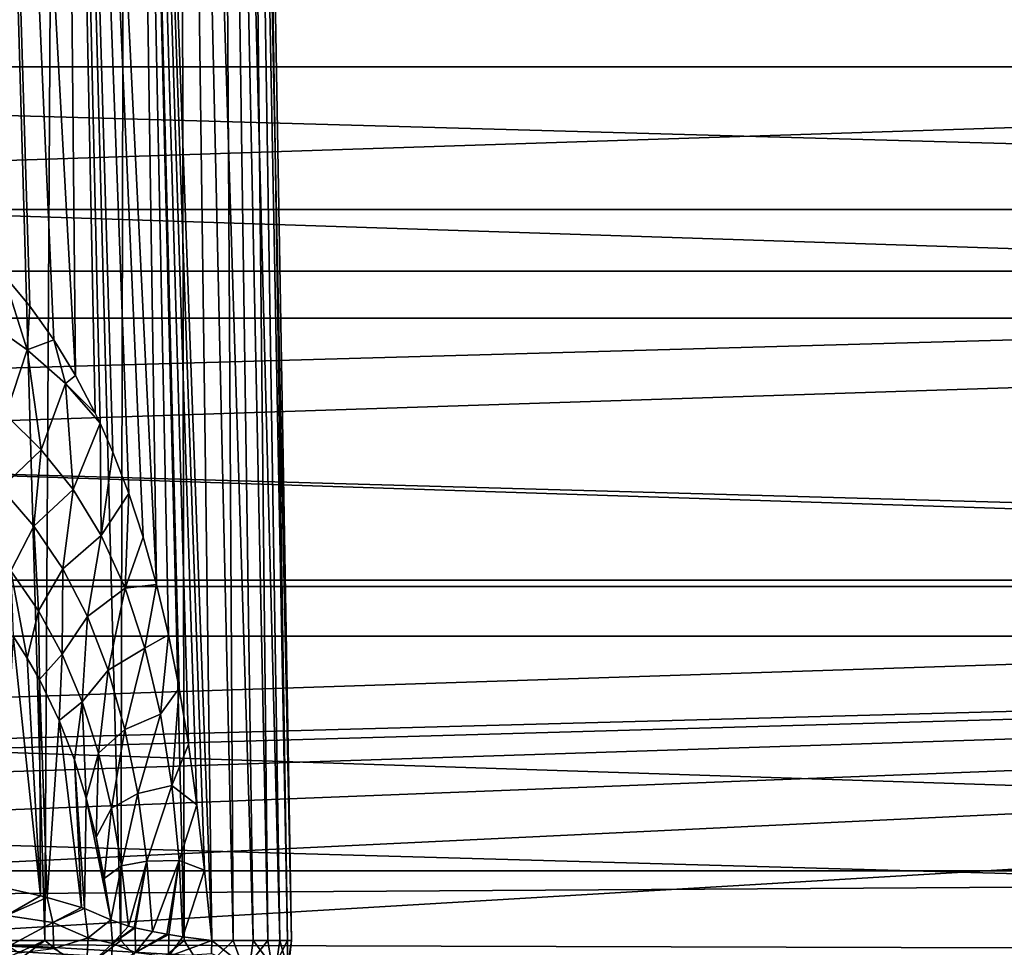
# Model space of a CAD drawing. Header units: millimetres. Extents: x -100 to 100, y -64 to 136.
# Tile 520 of 530: x 11 to 24, y 79 to 91. Entities that reach past the tile are written whole.
import ezdxf

# ---------------------------------------------------------------- set-up
doc = ezdxf.new("R2010")
doc.units = ezdxf.units.MM
doc.header["$LTSCALE"] = 159.143519
for name, color, linetype in [('232', 7, 'CONTINUOUS'), ('239', 7, 'CONTINUOUS'), ('240', 7, 'CONTINUOUS'), ('243', 7, 'CONTINUOUS'), ('244', 7, 'CONTINUOUS'), ('248', 7, 'CONTINUOUS'), ('397', 7, 'CONTINUOUS'), ('407', 7, 'CONTINUOUS'), ('412', 7, 'CONTINUOUS'), ('437', 7, 'CONTINUOUS')]:
    doc.layers.add(name, color=color, linetype=linetype)

msp = doc.modelspace()

# ---------------------------------------------------------------- linework, layer by layer
at = {"layer": '232', "color": 7, "linetype": 'CONTINUOUS', "true_color": 0x8c979c}
for points in [[(11.324, 79.613, 13.69), (10.97, 82.963, 11.186), (10.784, 79.732, 15.056), (11.324, 79.613, 13.69)], [(11.152, 82.679, 10.985), (10.97, 82.963, 11.186), (11.324, 79.613, 13.69), (11.152, 82.679, 10.985)], [(11.308, 82.403, 10.81), (11.152, 82.679, 10.985), (11.324, 79.613, 13.69), (11.308, 82.403, 10.81)], [(11.563, 81.875, 10.526), (11.308, 82.403, 10.81), (11.41, 79.591, 13.441), (11.563, 81.875, 10.526)], [(11.41, 79.591, 13.441), (11.308, 82.403, 10.81), (11.324, 79.613, 13.69), (11.41, 79.591, 13.441)], [(11.849, 79.461, 11.947), (11.563, 81.875, 10.526), (11.41, 79.591, 13.441), (11.849, 79.461, 11.947)], [(11.759, 81.368, 10.321), (11.563, 81.875, 10.526), (11.849, 79.461, 11.947), (11.759, 81.368, 10.321)], [(11.913, 80.873, 10.181), (11.759, 81.368, 10.321), (11.89, 79.447, 11.781), (11.913, 80.873, 10.181)], [(11.89, 79.447, 11.781), (11.759, 81.368, 10.321), (11.849, 79.461, 11.947), (11.89, 79.447, 11.781)], [(12.229, 79.3, 10.096), (11.913, 80.873, 10.181), (11.89, 79.447, 11.781), (12.229, 79.3, 10.096)], [(12.039, 80.368, 10.097), (11.913, 80.873, 10.181), (12.229, 79.3, 10.096), (12.039, 80.368, 10.097)], [(12.145, 79.835, 10.069), (12.039, 80.368, 10.097), (12.229, 79.3, 10.096), (12.145, 79.835, 10.069)]]:
    msp.add_3dface(points, dxfattribs=at)
at = {"layer": '239', "color": 7, "linetype": 'CONTINUOUS', "true_color": 0x8c979c}
for points in [[(10.613, 87.035, 9.816), (11.149, 86.659, 9.185), (10.846, 87.628, 9.494), (10.613, 87.035, 9.816)], [(10.846, 87.628, 9.494), (11.149, 86.659, 9.185), (11.184, 87.22, 9.105), (10.846, 87.628, 9.494)], [(11.184, 87.22, 9.105), (11.149, 86.659, 9.185), (11.494, 86.785, 8.724), (11.184, 87.22, 9.105)], [(10.613, 87.035, 9.816), (10.875, 85.817, 9.719), (11.149, 86.659, 9.185), (10.613, 87.035, 9.816)], [(11.149, 86.659, 9.185), (11.643, 86.225, 8.545), (11.494, 86.785, 8.724), (11.149, 86.659, 9.185)], [(11.494, 86.785, 8.724), (11.643, 86.225, 8.545), (11.775, 86.325, 8.354), (11.494, 86.785, 8.724)], [(10.875, 85.817, 9.719), (11.332, 85.368, 9.138), (11.149, 86.659, 9.185), (10.875, 85.817, 9.719)], [(11.149, 86.659, 9.185), (11.332, 85.368, 9.138), (11.643, 86.225, 8.545), (11.149, 86.659, 9.185)], [(11.775, 86.325, 8.354), (11.643, 86.225, 8.545), (12.028, 85.842, 8), (11.775, 86.325, 8.354)], [(11.332, 85.368, 9.138), (11.743, 84.855, 8.57), (11.643, 86.225, 8.545), (11.332, 85.368, 9.138)], [(11.643, 86.225, 8.545), (11.743, 84.855, 8.57), (12.091, 85.711, 7.909), (11.643, 86.225, 8.545)], [(11.643, 86.225, 8.545), (12.091, 85.711, 7.909), (12.028, 85.842, 8), (11.643, 86.225, 8.545)], [(11.332, 85.368, 9.138), (10.875, 85.817, 9.719), (10.816, 84.874, 10.154), (11.332, 85.368, 9.138)], [(11.743, 84.855, 8.57), (12.105, 84.263, 8.03), (12.091, 85.711, 7.909), (11.743, 84.855, 8.57)], [(12.091, 85.711, 7.909), (12.105, 84.263, 8.03), (12.256, 85.336, 7.663), (12.091, 85.711, 7.909)], [(11.237, 84.383, 9.626), (11.332, 85.368, 9.138), (10.816, 84.874, 10.154), (11.237, 84.383, 9.626)], [(11.743, 84.855, 8.57), (11.332, 85.368, 9.138), (11.237, 84.383, 9.626), (11.743, 84.855, 8.57)], [(12.256, 85.336, 7.663), (12.105, 84.263, 8.03), (12.461, 84.804, 7.343), (12.256, 85.336, 7.663)], [(11.237, 84.383, 9.626), (10.816, 84.874, 10.154), (10.94, 83.806, 10.535), (11.237, 84.383, 9.626)], [(11.608, 83.833, 9.125), (11.743, 84.855, 8.57), (11.237, 84.383, 9.626), (11.608, 83.833, 9.125)], [(12.105, 84.263, 8.03), (11.743, 84.855, 8.57), (11.608, 83.833, 9.125), (12.105, 84.263, 8.03)], [(12.105, 84.263, 8.03), (12.416, 83.582, 7.536), (12.461, 84.804, 7.343), (12.105, 84.263, 8.03)], [(12.461, 84.804, 7.343), (12.416, 83.582, 7.536), (12.648, 84.238, 7.037), (12.461, 84.804, 7.343)], [(11.295, 83.29, 10.1), (11.237, 84.383, 9.626), (10.94, 83.806, 10.535), (11.295, 83.29, 10.1)], [(11.608, 83.833, 9.125), (11.237, 84.383, 9.626), (11.295, 83.29, 10.1), (11.608, 83.833, 9.125)], [(11.928, 83.216, 8.668), (12.105, 84.263, 8.03), (11.608, 83.833, 9.125), (11.928, 83.216, 8.668)], [(12.416, 83.582, 7.536), (12.105, 84.263, 8.03), (11.928, 83.216, 8.668), (12.416, 83.582, 7.536)], [(12.648, 84.238, 7.037), (12.416, 83.582, 7.536), (12.818, 83.628, 6.745), (12.648, 84.238, 7.037)], [(10.97, 82.963, 11.186), (11.152, 82.679, 10.985), (10.94, 83.806, 10.535), (10.97, 82.963, 11.186)], [(11.152, 82.679, 10.985), (11.295, 83.29, 10.1), (10.94, 83.806, 10.535), (11.152, 82.679, 10.985)], [(11.601, 82.728, 9.709), (11.608, 83.833, 9.125), (11.295, 83.29, 10.1), (11.601, 82.728, 9.709)], [(11.928, 83.216, 8.668), (11.608, 83.833, 9.125), (11.601, 82.728, 9.709), (11.928, 83.216, 8.668)], [(12.416, 83.582, 7.536), (12.67, 82.808, 7.112), (12.818, 83.628, 6.745), (12.416, 83.582, 7.536)], [(12.818, 83.628, 6.745), (12.67, 82.808, 7.112), (12.972, 82.978, 6.469), (12.818, 83.628, 6.745)], [(12.195, 82.523, 8.275), (12.416, 83.582, 7.536), (11.928, 83.216, 8.668), (12.195, 82.523, 8.275)], [(12.67, 82.808, 7.112), (12.416, 83.582, 7.536), (12.195, 82.523, 8.275), (12.67, 82.808, 7.112)], [(11.152, 82.679, 10.985), (11.308, 82.403, 10.81), (11.295, 83.29, 10.1), (11.152, 82.679, 10.985)], [(11.308, 82.403, 10.81), (11.601, 82.728, 9.709), (11.295, 83.29, 10.1), (11.308, 82.403, 10.81)], [(11.859, 82.116, 9.376), (11.928, 83.216, 8.668), (11.601, 82.728, 9.709), (11.859, 82.116, 9.376)], [(12.195, 82.523, 8.275), (11.928, 83.216, 8.668), (11.859, 82.116, 9.376), (12.195, 82.523, 8.275)], [(12.67, 82.808, 7.112), (12.87, 81.956, 6.769), (12.972, 82.978, 6.469), (12.67, 82.808, 7.112)], [(12.972, 82.978, 6.469), (12.87, 81.956, 6.769), (13.11, 82.292, 6.213), (12.972, 82.978, 6.469)], [(11.308, 82.403, 10.81), (11.563, 81.875, 10.526), (11.601, 82.728, 9.709), (11.308, 82.403, 10.81)], [(11.563, 81.875, 10.526), (11.859, 82.116, 9.376), (11.601, 82.728, 9.709), (11.563, 81.875, 10.526)], [(12.41, 81.758, 7.964), (12.67, 82.808, 7.112), (12.195, 82.523, 8.275), (12.41, 81.758, 7.964)], [(12.87, 81.956, 6.769), (12.67, 82.808, 7.112), (12.41, 81.758, 7.964), (12.87, 81.956, 6.769)], [(12.07, 81.452, 9.119), (12.195, 82.523, 8.275), (11.859, 82.116, 9.376), (12.07, 81.452, 9.119)], [(12.41, 81.758, 7.964), (12.195, 82.523, 8.275), (12.07, 81.452, 9.119), (12.41, 81.758, 7.964)], [(12.87, 81.956, 6.769), (13.016, 81.035, 6.527), (13.11, 82.292, 6.213), (12.87, 81.956, 6.769)], [(13.11, 82.292, 6.213), (13.016, 81.035, 6.527), (13.232, 81.565, 5.979), (13.11, 82.292, 6.213)], [(11.563, 81.875, 10.526), (11.759, 81.368, 10.321), (11.859, 82.116, 9.376), (11.563, 81.875, 10.526)], [(11.759, 81.368, 10.321), (11.913, 80.873, 10.181), (11.859, 82.116, 9.376), (11.759, 81.368, 10.321)], [(11.913, 80.873, 10.181), (12.07, 81.452, 9.119), (11.859, 82.116, 9.376), (11.913, 80.873, 10.181)], [(12.576, 80.932, 7.745), (12.87, 81.956, 6.769), (12.41, 81.758, 7.964), (12.576, 80.932, 7.745)], [(13.016, 81.035, 6.527), (12.87, 81.956, 6.769), (12.576, 80.932, 7.745), (13.016, 81.035, 6.527)], [(12.238, 80.743, 8.945), (12.41, 81.758, 7.964), (12.07, 81.452, 9.119), (12.238, 80.743, 8.945)], [(12.576, 80.932, 7.745), (12.41, 81.758, 7.964), (12.238, 80.743, 8.945), (12.576, 80.932, 7.745)], [(13.232, 81.565, 5.979), (13.016, 81.035, 6.527), (13.341, 80.786, 5.765), (13.232, 81.565, 5.979)], [(11.913, 80.873, 10.181), (12.039, 80.368, 10.097), (12.07, 81.452, 9.119), (11.913, 80.873, 10.181)], [(12.039, 80.368, 10.097), (12.238, 80.743, 8.945), (12.07, 81.452, 9.119), (12.039, 80.368, 10.097)], [(12.366, 79.997, 8.862), (12.576, 80.932, 7.745), (12.238, 80.743, 8.945), (12.366, 79.997, 8.862)], [(12.694, 80.057, 7.631), (12.576, 80.932, 7.745), (12.366, 79.997, 8.862), (12.694, 80.057, 7.631)], [(12.694, 80.057, 7.631), (13.016, 81.035, 6.527), (12.576, 80.932, 7.745), (12.694, 80.057, 7.631)], [(13.111, 80.068, 6.396), (13.016, 81.035, 6.527), (12.694, 80.057, 7.631), (13.111, 80.068, 6.396)], [(13.016, 81.035, 6.527), (13.111, 80.068, 6.396), (13.341, 80.786, 5.765), (13.016, 81.035, 6.527)], [(12.039, 80.368, 10.097), (12.145, 79.835, 10.069), (12.238, 80.743, 8.945), (12.039, 80.368, 10.097)], [(12.145, 79.835, 10.069), (12.366, 79.997, 8.862), (12.238, 80.743, 8.945), (12.145, 79.835, 10.069)], [(13.341, 80.786, 5.765), (13.111, 80.068, 6.396), (13.438, 79.943, 5.576), (13.341, 80.786, 5.765)], [(12.459, 79.219, 8.868), (12.694, 80.057, 7.631), (12.366, 79.997, 8.862), (12.459, 79.219, 8.868)], [(12.53, 79.201, 8.557), (12.694, 80.057, 7.631), (12.459, 79.219, 8.868), (12.53, 79.201, 8.557)], [(12.543, 79.197, 8.501), (12.694, 80.057, 7.631), (12.53, 79.201, 8.557), (12.543, 79.197, 8.501)], [(12.769, 79.149, 7.628), (12.694, 80.057, 7.631), (12.543, 79.197, 8.501), (12.769, 79.149, 7.628)], [(12.769, 79.149, 7.628), (13.111, 80.068, 6.396), (12.694, 80.057, 7.631), (12.769, 79.149, 7.628)], [(12.952, 79.116, 7.013), (13.111, 80.068, 6.396), (12.769, 79.149, 7.628), (12.952, 79.116, 7.013)], [(12.978, 79.112, 6.931), (13.111, 80.068, 6.396), (12.952, 79.116, 7.013), (12.978, 79.112, 6.931)], [(13.158, 79.084, 6.39), (13.111, 80.068, 6.396), (12.978, 79.112, 6.931), (13.158, 79.084, 6.39)], [(13.111, 80.068, 6.396), (13.158, 79.084, 6.39), (13.438, 79.943, 5.576), (13.111, 80.068, 6.396)], [(12.145, 79.835, 10.069), (12.229, 79.3, 10.096), (12.366, 79.997, 8.862), (12.145, 79.835, 10.069)], [(12.229, 79.3, 10.096), (12.459, 79.219, 8.868), (12.366, 79.997, 8.862), (12.229, 79.3, 10.096)], [(13.158, 79.084, 6.39), (13.531, 79.035, 5.387), (13.438, 79.943, 5.576), (13.158, 79.084, 6.39)]]:
    msp.add_3dface(points, dxfattribs=at)
at = {"layer": '240', "color": 7, "linetype": 'CONTINUOUS', "true_color": 0x8c979c}
for points in [[(12.459, 79.219, 8.868), (12.229, 79.3, 10.096), (12.252, 78.998, 10.099), (12.459, 79.219, 8.868)], [(12.53, 79.201, 8.557), (12.459, 79.219, 8.868), (12.252, 78.998, 10.099), (12.53, 79.201, 8.557)], [(12.543, 79.197, 8.501), (12.53, 79.201, 8.557), (12.252, 78.998, 10.099), (12.543, 79.197, 8.501)], [(12.543, 79.197, 8.501), (12.252, 78.998, 10.099), (12.549, 78.878, 8.502), (12.543, 79.197, 8.501)], [(12.769, 79.149, 7.628), (12.543, 79.197, 8.501), (12.549, 78.878, 8.502), (12.769, 79.149, 7.628)], [(12.952, 79.116, 7.013), (12.769, 79.149, 7.628), (12.549, 78.878, 8.502), (12.952, 79.116, 7.013)], [(12.978, 79.112, 6.931), (12.952, 79.116, 7.013), (12.549, 78.878, 8.502), (12.978, 79.112, 6.931)], [(12.978, 79.112, 6.931), (12.549, 78.878, 8.502), (12.975, 78.828, 6.926), (12.978, 79.112, 6.931)], [(13.158, 79.084, 6.39), (12.978, 79.112, 6.931), (12.975, 78.828, 6.926), (13.158, 79.084, 6.39)], [(13.531, 79.035, 5.387), (13.158, 79.084, 6.39), (12.975, 78.828, 6.926), (13.531, 79.035, 5.387)], [(13.531, 79.035, 5.387), (12.975, 78.828, 6.926), (13.528, 78.868, 5.386), (13.531, 79.035, 5.387)], [(12.252, 78.998, 10.099), (12.229, 78.696, 10.096), (12.549, 78.878, 8.502), (12.252, 78.998, 10.099)]]:
    msp.add_3dface(points, dxfattribs=at)
at = {"layer": '243', "color": 7, "linetype": 'CONTINUOUS', "true_color": 0x8c979c}
for points in [[(10.723, 78.74, -9.832), (10.236, 79.035, -10.361), (11.376, 79.035, -9.095), (10.723, 78.74, -9.832)], [(10.861, 78.653, -9.658), (10.723, 78.74, -9.832), (11.376, 79.035, -9.095), (10.861, 78.653, -9.658)], [(11.863, 78.653, -8.397), (10.861, 78.653, -9.658), (11.376, 79.035, -9.095), (11.863, 78.653, -8.397)], [(12.36, 79.035, -7.704), (11.863, 78.653, -8.397), (11.376, 79.035, -9.095), (12.36, 79.035, -7.704)], [(12.717, 78.653, -7.037), (11.863, 78.653, -8.397), (12.36, 79.035, -7.704), (12.717, 78.653, -7.037)], [(13.175, 79.035, -6.208), (12.717, 78.653, -7.037), (12.36, 79.035, -7.704), (13.175, 79.035, -6.208)], [(13.416, 78.653, -5.591), (12.717, 78.653, -7.037), (13.175, 79.035, -6.208), (13.416, 78.653, -5.591)], [(13.81, 79.035, -4.627), (13.416, 78.653, -5.591), (13.175, 79.035, -6.208), (13.81, 79.035, -4.627)], [(13.951, 78.653, -4.077), (13.416, 78.653, -5.591), (13.81, 79.035, -4.627), (13.951, 78.653, -4.077)], [(13.531, 79.035, 5.387), (13.528, 78.868, 5.386), (14.014, 78.653, 3.854), (13.531, 79.035, 5.387)], [(13.531, 79.035, 5.387), (14.014, 78.653, 3.854), (14.068, 79.035, 3.77), (13.531, 79.035, 5.387)], [(14.256, 79.035, -2.983), (13.951, 78.653, -4.077), (13.81, 79.035, -4.627), (14.256, 79.035, -2.983)], [(14.316, 78.653, -2.513), (13.951, 78.653, -4.077), (14.256, 79.035, -2.983), (14.316, 78.653, -2.513)], [(14.014, 78.653, 3.854), (14.354, 78.653, 2.284), (14.068, 79.035, 3.77), (14.014, 78.653, 3.854)], [(14.068, 79.035, 3.77), (14.354, 78.653, 2.284), (14.412, 79.035, 2.102), (14.068, 79.035, 3.77)], [(14.507, 79.035, -1.298), (14.316, 78.653, -2.513), (14.256, 79.035, -2.983), (14.507, 79.035, -1.298)], [(14.505, 78.653, -0.919), (14.316, 78.653, -2.513), (14.507, 79.035, -1.298), (14.505, 78.653, -0.919)], [(14.354, 78.653, 2.284), (14.518, 78.653, 0.687), (14.412, 79.035, 2.102), (14.354, 78.653, 2.284)], [(14.412, 79.035, 2.102), (14.518, 78.653, 0.687), (14.559, 79.035, 0.405), (14.412, 79.035, 2.102)], [(14.518, 78.653, 0.687), (14.505, 78.653, -0.919), (14.559, 79.035, 0.405), (14.518, 78.653, 0.687)], [(14.559, 79.035, 0.405), (14.505, 78.653, -0.919), (14.507, 79.035, -1.298), (14.559, 79.035, 0.405)]]:
    msp.add_3dface(points, dxfattribs=at)
at = {"layer": '244', "color": 7, "linetype": 'CONTINUOUS', "true_color": 0x8c979c}
for points in [[(11.376, 79.035, -9.095), (10.236, 79.035, -10.361), (10.504, 109.417, -9.307), (11.376, 79.035, -9.095)], [(10.846, 87.628, 9.494), (11.184, 87.22, 9.105), (10.504, 109.417, 9.307), (10.846, 87.628, 9.494)], [(11.184, 87.22, 9.105), (11.494, 86.785, 8.724), (10.504, 109.417, 9.307), (11.184, 87.22, 9.105)], [(11.494, 86.785, 8.724), (11.775, 86.325, 8.354), (10.504, 109.417, 9.307), (11.494, 86.785, 8.724)], [(10.504, 109.417, 9.307), (11.775, 86.325, 8.354), (11.55, 109.417, 7.972), (10.504, 109.417, 9.307)], [(11.55, 109.417, -7.972), (11.376, 79.035, -9.095), (10.504, 109.417, -9.307), (11.55, 109.417, -7.972)], [(12.36, 79.035, -7.704), (11.376, 79.035, -9.095), (11.55, 109.417, -7.972), (12.36, 79.035, -7.704)], [(12.091, 85.711, 7.909), (12.256, 85.336, 7.663), (11.55, 109.417, 7.972), (12.091, 85.711, 7.909)], [(12.028, 85.842, 8), (12.091, 85.711, 7.909), (11.55, 109.417, 7.972), (12.028, 85.842, 8)], [(12.256, 85.336, 7.663), (12.461, 84.804, 7.343), (11.55, 109.417, 7.972), (12.256, 85.336, 7.663)], [(12.461, 84.804, 7.343), (12.648, 84.238, 7.037), (11.55, 109.417, 7.972), (12.461, 84.804, 7.343)], [(12.648, 84.238, 7.037), (12.818, 83.628, 6.745), (11.55, 109.417, 7.972), (12.648, 84.238, 7.037)], [(11.55, 109.417, 7.972), (12.818, 83.628, 6.745), (12.427, 109.417, 6.522), (11.55, 109.417, 7.972)], [(11.775, 86.325, 8.354), (12.028, 85.842, 8), (11.55, 109.417, 7.972), (11.775, 86.325, 8.354)], [(12.427, 109.417, -6.522), (12.36, 79.035, -7.704), (11.55, 109.417, -7.972), (12.427, 109.417, -6.522)], [(13.175, 79.035, -6.208), (12.36, 79.035, -7.704), (12.427, 109.417, -6.522), (13.175, 79.035, -6.208)], [(13.438, 79.943, 5.576), (13.531, 79.035, 5.387), (12.427, 109.417, 6.522), (13.438, 79.943, 5.576)], [(12.427, 109.417, 6.522), (13.531, 79.035, 5.387), (13.122, 109.417, 4.977), (12.427, 109.417, 6.522)], [(12.818, 83.628, 6.745), (12.972, 82.978, 6.469), (12.427, 109.417, 6.522), (12.818, 83.628, 6.745)], [(12.972, 82.978, 6.469), (13.11, 82.292, 6.213), (12.427, 109.417, 6.522), (12.972, 82.978, 6.469)], [(13.11, 82.292, 6.213), (13.232, 81.565, 5.979), (12.427, 109.417, 6.522), (13.11, 82.292, 6.213)], [(13.232, 81.565, 5.979), (13.341, 80.786, 5.765), (12.427, 109.417, 6.522), (13.232, 81.565, 5.979)], [(13.341, 80.786, 5.765), (13.438, 79.943, 5.576), (12.427, 109.417, 6.522), (13.341, 80.786, 5.765)], [(13.122, 109.417, -4.977), (13.175, 79.035, -6.208), (12.427, 109.417, -6.522), (13.122, 109.417, -4.977)], [(13.531, 79.035, 5.387), (14.068, 79.035, 3.77), (13.122, 109.417, 4.977), (13.531, 79.035, 5.387)], [(13.122, 109.417, 4.977), (14.068, 79.035, 3.77), (13.626, 109.417, 3.358), (13.122, 109.417, 4.977)], [(13.81, 79.035, -4.627), (13.175, 79.035, -6.208), (13.122, 109.417, -4.977), (13.81, 79.035, -4.627)], [(13.626, 109.417, -3.358), (13.81, 79.035, -4.627), (13.122, 109.417, -4.977), (13.626, 109.417, -3.358)], [(14.068, 79.035, 3.77), (14.412, 79.035, 2.102), (13.626, 109.417, 3.358), (14.068, 79.035, 3.77)], [(13.626, 109.417, 3.358), (14.412, 79.035, 2.102), (13.932, 109.417, 1.692), (13.626, 109.417, 3.358)], [(14.256, 79.035, -2.983), (13.81, 79.035, -4.627), (13.626, 109.417, -3.358), (14.256, 79.035, -2.983)], [(13.932, 109.417, -1.692), (14.256, 79.035, -2.983), (13.626, 109.417, -3.358), (13.932, 109.417, -1.692)], [(14.412, 79.035, 2.102), (14.559, 79.035, 0.405), (13.932, 109.417, 1.692), (14.412, 79.035, 2.102)], [(13.932, 109.417, 1.692), (14.559, 79.035, 0.405), (14.034, 109.417, 0), (13.932, 109.417, 1.692)], [(14.507, 79.035, -1.298), (14.256, 79.035, -2.983), (13.932, 109.417, -1.692), (14.507, 79.035, -1.298)], [(14.034, 109.417, 0), (14.507, 79.035, -1.298), (13.932, 109.417, -1.692), (14.034, 109.417, 0)], [(14.559, 79.035, 0.405), (14.507, 79.035, -1.298), (14.034, 109.417, 0), (14.559, 79.035, 0.405)]]:
    msp.add_3dface(points, dxfattribs=at)
at = {"layer": '248', "color": 7, "linetype": 'CONTINUOUS', "true_color": 0x8c979c}
for points in [[(11.324, 79.613, 13.69), (10.784, 79.732, 15.056), (10.885, 79.357, 15.09), (11.324, 79.613, 13.69)], [(11.41, 79.591, 13.441), (11.324, 79.613, 13.69), (10.885, 79.357, 15.09), (11.41, 79.591, 13.441)], [(11.48, 79.266, 13.457), (11.41, 79.591, 13.441), (10.885, 79.357, 15.09), (11.48, 79.266, 13.457)], [(11.849, 79.461, 11.947), (11.41, 79.591, 13.441), (11.48, 79.266, 13.457), (11.849, 79.461, 11.947)], [(11.89, 79.447, 11.781), (11.849, 79.461, 11.947), (11.48, 79.266, 13.457), (11.89, 79.447, 11.781)], [(11.939, 79.068, 11.789), (11.89, 79.447, 11.781), (11.48, 79.266, 13.457), (11.939, 79.068, 11.789)], [(12.229, 79.3, 10.096), (11.89, 79.447, 11.781), (11.939, 79.068, 11.789), (12.229, 79.3, 10.096)], [(10.913, 78.963, 15.105), (11.48, 79.266, 13.457), (10.885, 79.357, 15.09), (10.913, 78.963, 15.105)], [(12.252, 78.998, 10.099), (12.229, 79.3, 10.096), (11.939, 79.068, 11.789), (12.252, 78.998, 10.099)], [(10.913, 78.963, 15.105), (11.495, 78.931, 13.462), (11.48, 79.266, 13.457), (10.913, 78.963, 15.105)], [(11.495, 78.931, 13.462), (11.939, 79.068, 11.789), (11.48, 79.266, 13.457), (11.495, 78.931, 13.462)], [(11.916, 78.687, 11.784), (11.939, 79.068, 11.789), (11.495, 78.931, 13.462), (11.916, 78.687, 11.784)], [(11.916, 78.687, 11.784), (12.252, 78.998, 10.099), (11.939, 79.068, 11.789), (11.916, 78.687, 11.784)], [(10.913, 78.963, 15.105), (11.045, 78.877, 14.759), (11.495, 78.931, 13.462), (10.913, 78.963, 15.105)], [(12.229, 78.696, 10.096), (12.252, 78.998, 10.099), (11.916, 78.687, 11.784), (12.229, 78.696, 10.096)]]:
    msp.add_3dface(points, dxfattribs=at)
at = {"layer": '397', "color": 7, "linetype": 'CONTINUOUS', "true_color": 0xaaaaaa}
for points in [[(-80.743, 93.085, 45.7), (-83.828, 88.468, 45.7), (80.743, 93.085, 45.7), (-80.743, 93.085, 45.7)], [(80.743, 93.085, 45.7), (-83.828, 88.468, 45.7), (83.828, 88.468, 45.7), (80.743, 93.085, 45.7)], [(-83.828, 88.468, 45.7), (-86.649, 83.684, 45.7), (83.828, 88.468, 45.7), (-83.828, 88.468, 45.7)], [(83.828, 88.468, 45.7), (-86.649, 83.684, 45.7), (86.649, 83.684, 45.7), (83.828, 88.468, 45.7)], [(-86.649, 83.684, 45.7), (0, 81.35, 45.7), (86.649, 83.684, 45.7), (-86.649, 83.684, 45.7)], [(0, 81.35, 45.7), (1.609, 81.253, 45.7), (86.649, 83.684, 45.7), (0, 81.35, 45.7)], [(1.609, 81.253, 45.7), (3.195, 80.962, 45.7), (86.649, 83.684, 45.7), (1.609, 81.253, 45.7)], [(3.195, 80.962, 45.7), (4.734, 80.482, 45.7), (86.649, 83.684, 45.7), (3.195, 80.962, 45.7)], [(4.734, 80.482, 45.7), (6.204, 79.821, 45.7), (86.649, 83.684, 45.7), (4.734, 80.482, 45.7)], [(6.204, 79.821, 45.7), (7.584, 78.987, 45.7), (86.649, 83.684, 45.7), (6.204, 79.821, 45.7)], [(86.649, 83.684, 45.7), (7.584, 78.987, 45.7), (89.198, 78.751, 45.7), (86.649, 83.684, 45.7)], [(7.584, 78.987, 45.7), (8.853, 77.993, 45.7), (89.198, 78.751, 45.7), (7.584, 78.987, 45.7)]]:
    msp.add_3dface(points, dxfattribs=at)
at = {"layer": '407', "color": 7, "linetype": 'CONTINUOUS'}
for points in [[(-79.517, 92.22, 36.7), (82.556, 87.673, 36.7), (-82.556, 87.673, 36.7), (-79.517, 92.22, 36.7)], [(79.517, 92.22, 36.7), (82.556, 87.673, 36.7), (-79.517, 92.22, 36.7), (79.517, 92.22, 36.7)], [(-82.556, 87.673, 36.7), (85.334, 82.963, 36.7), (-85.334, 82.963, 36.7), (-82.556, 87.673, 36.7)], [(82.556, 87.673, 36.7), (85.334, 82.963, 36.7), (-82.556, 87.673, 36.7), (82.556, 87.673, 36.7)], [(-85.334, 82.963, 36.7), (87.845, 78.103, 36.7), (-87.845, 78.103, 36.7), (-85.334, 82.963, 36.7)], [(85.334, 82.963, 36.7), (87.845, 78.103, 36.7), (-85.334, 82.963, 36.7), (85.334, 82.963, 36.7)]]:
    msp.add_3dface(points, dxfattribs=at)
at = {"layer": '412', "linetype": 'CONTINUOUS'}
for points in [[(47.803, 90.308, 36.743), (44.135, 93.318, 36.743), (-47.803, 90.308, 36.743), (47.803, 90.308, 36.743)], [(44.135, 93.318, 36.743), (-44.135, 93.318, 36.743), (-47.803, 90.308, 36.743), (44.135, 93.318, 36.743)], [(51.265, 87.065, 36.743), (47.803, 90.308, 36.743), (-51.265, 87.065, 36.743), (51.265, 87.065, 36.743)], [(47.803, 90.308, 36.743), (-47.803, 90.308, 36.743), (-51.265, 87.065, 36.743), (47.803, 90.308, 36.743)], [(54.508, 83.603, 36.743), (51.265, 87.065, 36.743), (-54.508, 83.603, 36.743), (54.508, 83.603, 36.743)], [(51.265, 87.065, 36.743), (-51.265, 87.065, 36.743), (-54.508, 83.603, 36.743), (51.265, 87.065, 36.743)], [(57.518, 79.935, 36.743), (54.508, 83.603, 36.743), (-57.518, 79.935, 36.743), (57.518, 79.935, 36.743)], [(54.508, 83.603, 36.743), (-54.508, 83.603, 36.743), (-57.518, 79.935, 36.743), (54.508, 83.603, 36.743)], [(0, 77.35, 36.743), (57.518, 79.935, 36.743), (-60.282, 76.079, 36.743), (0, 77.35, 36.743)], [(57.518, 79.935, 36.743), (-57.518, 79.935, 36.743), (-60.282, 76.079, 36.743), (57.518, 79.935, 36.743)], [(0, 77.35, 36.743), (1.22, 77.27, 36.743), (57.518, 79.935, 36.743), (0, 77.35, 36.743)], [(1.22, 77.27, 36.743), (2.42, 77.031, 36.743), (57.518, 79.935, 36.743), (1.22, 77.27, 36.743)], [(2.42, 77.031, 36.743), (3.578, 76.638, 36.743), (57.518, 79.935, 36.743), (2.42, 77.031, 36.743)], [(3.578, 76.638, 36.743), (4.675, 76.097, 36.743), (57.518, 79.935, 36.743), (3.578, 76.638, 36.743)], [(4.675, 76.097, 36.743), (60.282, 76.079, 36.743), (57.518, 79.935, 36.743), (4.675, 76.097, 36.743)]]:
    msp.add_3dface(points, dxfattribs=at)
at = {"layer": '437', "color": 7, "linetype": 'CONTINUOUS', "true_color": 0xaaaaaa}
for points in [[(-47.803, 90.308, 44.7), (-44.135, 93.318, 44.7), (47.803, 90.308, 44.7), (-47.803, 90.308, 44.7)], [(-44.135, 93.318, 44.7), (44.135, 93.318, 44.7), (47.803, 90.308, 44.7), (-44.135, 93.318, 44.7)], [(-51.265, 87.065, 44.7), (-47.803, 90.308, 44.7), (51.265, 87.065, 44.7), (-51.265, 87.065, 44.7)], [(-47.803, 90.308, 44.7), (47.803, 90.308, 44.7), (51.265, 87.065, 44.7), (-47.803, 90.308, 44.7)], [(-54.508, 83.603, 44.7), (-51.265, 87.065, 44.7), (54.508, 83.603, 44.7), (-54.508, 83.603, 44.7)], [(-51.265, 87.065, 44.7), (51.265, 87.065, 44.7), (54.508, 83.603, 44.7), (-51.265, 87.065, 44.7)], [(-57.518, 79.935, 44.7), (-54.508, 83.603, 44.7), (57.518, 79.935, 44.7), (-57.518, 79.935, 44.7)], [(-54.508, 83.603, 44.7), (54.508, 83.603, 44.7), (57.518, 79.935, 44.7), (-54.508, 83.603, 44.7)], [(0.728, 79.577, 44.7), (-57.518, 79.935, 44.7), (57.518, 79.935, 44.7), (0.728, 79.577, 44.7)], [(0.728, 79.577, 44.7), (57.518, 79.935, 44.7), (60.282, 76.079, 44.7), (0.728, 79.577, 44.7)], [(2.174, 79.395, 44.7), (0.728, 79.577, 44.7), (60.282, 76.079, 44.7), (2.174, 79.395, 44.7)], [(3.585, 79.032, 44.7), (2.174, 79.395, 44.7), (60.282, 76.079, 44.7), (3.585, 79.032, 44.7)], [(4.939, 78.496, 44.7), (3.585, 79.032, 44.7), (60.282, 76.079, 44.7), (4.939, 78.496, 44.7)]]:
    msp.add_3dface(points, dxfattribs=at)

doc.saveas('drawing.dxf')
